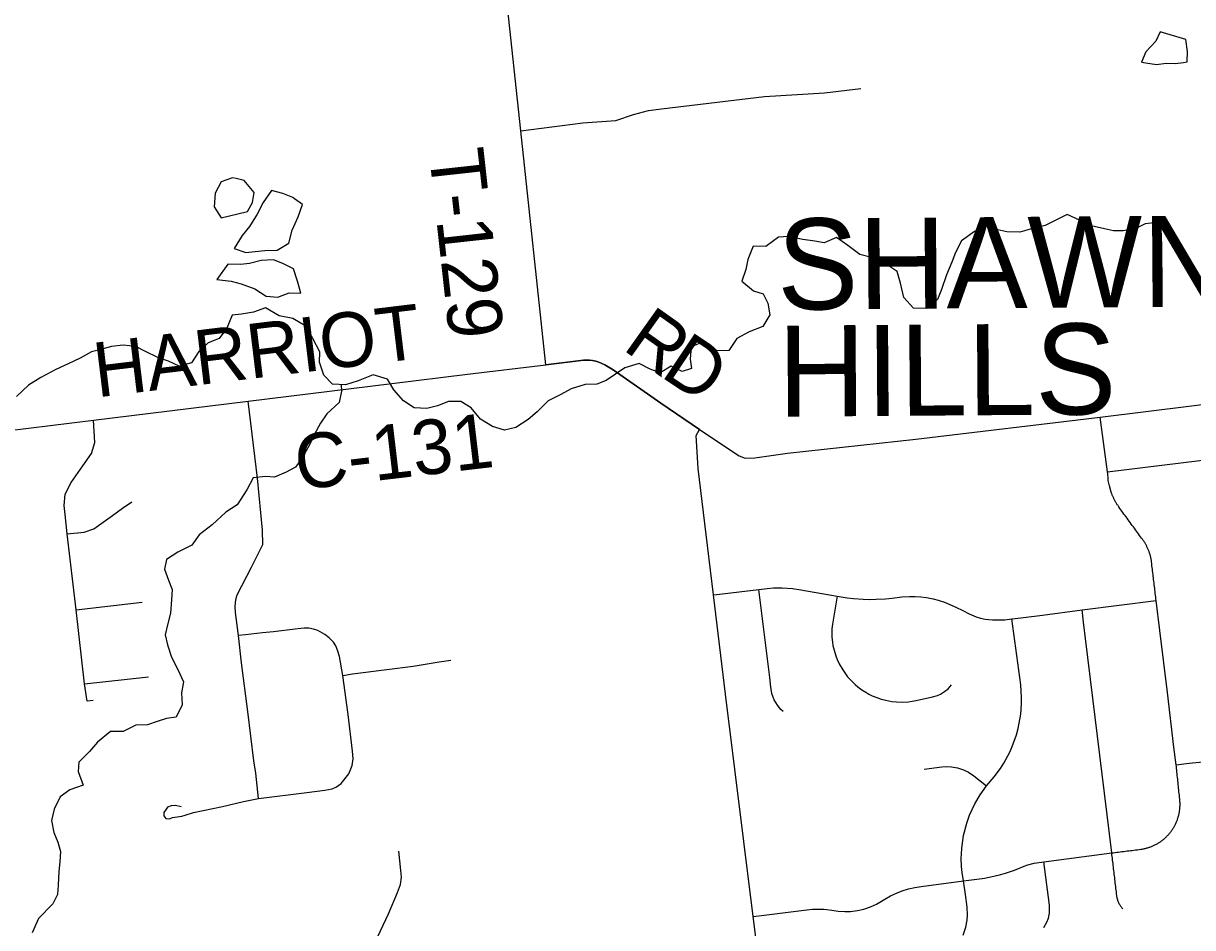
# Model space of a CAD drawing. Extents: x 114843 to 284848, y 317643 to 566895.
# Drawn here: x 158973 to 165392, y 458815 to 463781 of the extents above; entities that cross this region are included whole.
import ezdxf

# ---------------------------------------------------------------- set-up
doc = ezdxf.new("R2010")
doc.units = 0
for name, color, linetype in [('GM_X_Corporation_Text', 7, 'Continuous'), ('GM_X_County_Road', 7, 'Continuous'), ('GM_X_County_Road_Text', 7, 'Continuous'), ('GM_X_Minor_Lake', 7, 'Continuous'), ('GM_X_Minor_River', 7, 'Continuous'), ('GM_X_Township_Road', 7, 'Continuous'), ('GM_X_Township_Road_Text', 7, 'Continuous')]:
    doc.layers.add(name, color=color, linetype=linetype)

msp = doc.modelspace()

# ---------------------------------------------------------------- linework, layer by layer
at = {"layer": 'GM_X_County_Road'}
for points in [[(161842.1, 461905.8), (162047.4, 461930.5), (162080.6, 461930.8), (162098.3, 461928.7), (162115.7, 461925.1), (162132.8, 461919.8), (162165.1, 461904.9), (162210.1, 461878.2), (162473.2, 461694), (162685.6, 461550.3)], [(158290.4, 461467.8), (158339.3, 461474.4), (158881.4, 461542.4), (159356.7, 461601.3), (160206.2, 461706.7), (160996, 461803.1), (161411.8, 461853.7), (161842.1, 461905.8)], [(162685.6, 461550.3), (162902.9, 461405.5), (162936, 461393.4), (162989.5, 461393.8), (163168.6, 461419.8), (163872.6, 461497), (164885, 461618.7), (166153.9, 461775.4)]]:
    msp.add_lwpolyline(points, dxfattribs=at)
at = {"layer": 'GM_X_Minor_Lake'}
for points in [[(165214.2, 463734.9), (165190.4, 463682.7), (165136.5, 463624.3), (165112.7, 463568.1), (165195, 463554.5), (165247.1, 463562.7), (165297.2, 463560.9), (165342.2, 463566.6)], [(165342.2, 463566.6), (165363.3, 463569.2), (165365.1, 463625.3), (165354.8, 463691.4), (165214.2, 463734.9)], [(160140.8, 462928.2), (160120.3, 462933.2), (160058.3, 462910.9), (160026.5, 462848.7), (160020.8, 462772.5), (160059.1, 462712.5)], [(160059.1, 462712.5), (160203.3, 462747.2), (160231.1, 462797.5), (160238.9, 462851.6), (160184.5, 462917.5), (160140.8, 462928.2)], [(160461, 462817.9), (160451.5, 462824.5), (160397.3, 462846.3), (160335.1, 462862), (160289.3, 462797.7), (160255.5, 462733.4), (160213.7, 462665.1), (160173.8, 462614.9), (160130, 462544.5)], [(160130, 462544.5), (160194.3, 462522.8), (160244.4, 462527), (160298.5, 462533.3), (160366.6, 462535.6), (160430.6, 462573.9), (160448.3, 462644.1), (160482, 462718.4), (160505.8, 462786.6), (160461, 462817.9)], [(160481.3, 462352.3), (160477.6, 462365.7), (160455.2, 462431.7), (160397, 462461.5), (160346.8, 462481.4), (160278.6, 462479.1), (160214.6, 462462.7), (160164.5, 462456.5), (160094.3, 462458.2), (160034.5, 462373.8)], [(160034.5, 462373.8), (160112.8, 462364.1), (160169, 462350.3), (160243.2, 462322.6), (160305.6, 462282.8), (160369.7, 462277.1), (160431.8, 462301.4), (160495.9, 462299.7), (160481.3, 462352.3)]]:
    msp.add_lwpolyline(points, dxfattribs=at)
at = {"layer": 'GM_X_Minor_River'}
for points in [[(165428.6, 462397.3), (165362.2, 462445.1), (165313.8, 462511), (165307.6, 462561.1), (165285.2, 462627.1), (165214.8, 462688.9), (165132.7, 462680.5), (165076.7, 462652.2), (165010.6, 462641.9), (164958.4, 462641.7), (164908.3, 462651.5), (164836, 462669.2), (164771.8, 462699), (164703.5, 462730.8), (164583.5, 462670.1), (164507.4, 462651.8), (164443.3, 462633.5), (164373.1, 462635.2), (164323, 462647), (164254.7, 462668.7), (164194.7, 462638.4), (164122.8, 462586), (164091, 462521.7), (164071.2, 462469.5), (164041.4, 462399.2), (164013.7, 462319), (163991.9, 462264.8), (163930, 462214.4), (163859.8, 462216.1), (163807.4, 462276), (163789.1, 462354.1), (163770.7, 462418.1), (163704.4, 462461.9), (163636.1, 462493.7), (163565.9, 462511.4), (163499.5, 462561.2), (163437.2, 462605), (163369.1, 462574.7), (163319, 462584.5), (163252.8, 462594.2), (163174.5, 462609.9), (163118.4, 462605.7), (163048.5, 462555.2), (162980.3, 462557), (162950.6, 462484.7), (162938.8, 462428.5), (162917, 462364.3), (162981.4, 462312.5), (163033.6, 462294.7), (163059.9, 462244.7), (163070.2, 462180.6), (163032.4, 462116.3), (162958.4, 462085.9), (162890.4, 462049.6), (162846.6, 461983.2), (162780.4, 461982.9), (162710, 462032.7), (162640, 462004.4), (162634.3, 461936.2), (162640.5, 461886.1), (162590.5, 461867.9), (162530.2, 461897.7), (162468.2, 461861.3), (162414, 461881.1), (162353.8, 461912.9), (162275.7, 461888.6), (162223.7, 461854.3), (162171.8, 461820), (162121.7, 461799.7), (162057.6, 461797.4), (161979.5, 461773), (161923.5, 461742.7), (161853.5, 461708.4), (161793.7, 461648), (161743.7, 461605.7), (161675.8, 461561.3), (161613.7, 461547), (161547.5, 461566.7)], [(161547.5, 461566.7), (161483.2, 461606.5), (161430.8, 461668.5), (161374.5, 461704.3), (161306.3, 461704), (161246.3, 461679.7), (161188.2, 461665.4), (161118.1, 461669.1), (161059.8, 461706.9), (161007.4, 461768.8), (160971, 461826.8), (160892.8, 461850.5), (160810.7, 461818.1), (160740.7, 461795.7), (160670.5, 461799.4), (160622.2, 461849.3), (160597.8, 461919.4), (160599.5, 461977.5), (160561.1, 462049.5), (160522.8, 462117.4), (160452.4, 462159.2), (160376.2, 462174.9), (160301.8, 462218.7), (160235.8, 462194.3), (160169.7, 462184), (160119.6, 462177.8), (160089.8, 462107.5), (160048, 462049.2), (159988, 462026.9), (159936, 461978.6), (159896.2, 461916.3), (159828.2, 461898), (159769.9, 461925.8), (159711.7, 461945.6), (159643.4, 461979.4), (159589.2, 462005.2), (159521, 462012.9), (159456.9, 462006.6), (159402.8, 461992.3), (159346.8, 461976.1), (159284.8, 461941.7), (159218.8, 461911.4), (159150.7, 461879), (159068.7, 461836.6), (159000.8, 461794.2), (158934.9, 461731.8)], [(160717.2, 461797), (160718.8, 461761.6), (160707, 461699.4), (160639.1, 461637), (160603.3, 461584.7), (160569.5, 461520.4), (160543.7, 461466.2), (160505.9, 461395.9), (160466, 461343.6), (160416, 461315.3), (160352, 461289), (160301.9, 461292.8), (160233.8, 461284.5), (160200, 461218.2), (160146.2, 461135.8), (160084.3, 461095.4), (160008.4, 461027), (159938.5, 460972.6), (159896.6, 460914.3), (159820.6, 460875.9), (159758.7, 460835.5), (159746.9, 460783.3), (159769.2, 460723.3), (159789.5, 460671.3), (159785.7, 460615.1), (159780, 460541), (159764.3, 460476.8), (159750.5, 460422.6), (159764.7, 460368.5), (159785.1, 460300.5), (159821.5, 460232.5), (159851.8, 460164.5), (159840.1, 460104.3), (159844.4, 460038.2), (159810.6, 459969.9), (159758.5, 459963.6), (159706.5, 459947.4), (159654.4, 459929.1), (159590.3, 459926.8), (159520.3, 459892.4), (159450.1, 459892.1), (159380.2, 459833.7), (159336.4, 459781.4), (159276.5, 459723), (159272.7, 459672.9), (159301.1, 459596.8), (159227.1, 459570.5), (159175.1, 459532.2), (159141.3, 459465.9), (159127.6, 459403.7), (159139.9, 459337.6), (159162.2, 459283.6), (159176.4, 459233.5), (159172.7, 459175.4), (159166.9, 459123.2), (159163.2, 459047), (159159.4, 458996.9), (159133.6, 458944.7), (159055.8, 458864.2), (159020.1, 458785.8)]]:
    msp.add_lwpolyline(points, dxfattribs=at)
at = {"layer": 'GM_X_Township_Road'}
for p, q in [((164925.3, 461318.4), (164885, 461618.7)), ((164925.3, 461318.4), (165930.1, 461441.8)), ((159261.8, 460560.3), (159624, 460601.1)), ((164785.3, 460560.3), (165192.3, 460611.7)), ((159308.8, 460153.2), (159659.8, 460191.3))]:
    msp.add_line(p, q, dxfattribs=at)
for points in [[(161842.1, 461905.8), (161704.2, 463190.3), (161624.7, 463923.9), (161532.7, 464678.9)], [(161704.2, 463190.3), (162044.2, 463235.1), (162226.3, 463247.6), (162322.2, 463280.8), (162404.4, 463302.6), (162475.5, 463311.9), (163041, 463379.6), (163370.4, 463399.5), (163570.2, 463423.4)], [(162685.6, 461550.3), (162473.2, 461694), (162210.1, 461878.2), (162165.1, 461904.9), (162132.8, 461919.8), (162115.7, 461925.1), (162098.3, 461928.7), (162080.6, 461930.8), (162047.4, 461930.5), (161842.1, 461905.8)], [(160264, 459524.1), (160249, 459662.5), (160238.7, 459731.1), (160205.6, 460001.4), (160170.9, 460269.2), (160154.1, 460418.7), (160138.1, 460544.9), (160136.2, 460575.5), (160137.4, 460600), (160141.4, 460624.5), (160147, 460642.6), (160225.4, 460794.8), (160286.6, 460918), (160286, 460996.9), (160257.7, 461282.5), (160206.2, 461706.7)], [(159356.2, 460061.2), (159322.5, 460057.5), (159308.8, 460153.2), (159261.8, 460560.3), (159213.6, 460977.8), (159201.1, 461083.1), (159196, 461132.3), (159202.6, 461195.6), (159235, 461259.1), (159299.9, 461351), (159346.3, 461419.3), (159364.6, 461478), (159356.7, 461601.3)], [(163327.9, 456035.6), (163325.4, 456056.5), (163257.6, 456606.1), (163250.5, 456663.5), (163243.2, 456736.2), (163233.1, 456805.1), (163223.7, 456890.7), (163202.8, 457048.1), (163067, 458167.8), (163041.3, 458379.8), (162980.3, 458875.3), (162827.9, 460096.9), (162760.9, 460641.6), (162728.5, 460913.7), (162676.8, 461335.9), (162667.3, 461517.2), (162685.6, 461550.3)], [(165051.6, 459237.9), (165060.9, 459239.1), (165070.3, 459240.3), (165079.7, 459241.5), (165089.1, 459242.7), (165098.4, 459243.8), (165107.8, 459245), (165112, 459245.6), (165116.3, 459246.3), (165120.6, 459247.1), (165124.8, 459247.9), (165129, 459248.8), (165133.2, 459249.8), (165137.4, 459250.8), (165141.5, 459252), (165145.7, 459253.1), (165149.8, 459254.4), (165153.9, 459255.7), (165158, 459257.1), (165162, 459258.6), (165166, 459260.2), (165170, 459261.8), (165174, 459263.4), (165177.9, 459265.2), (165181.8, 459267), (165185.7, 459268.9), (165189.6, 459270.9), (165193.4, 459272.9), (165197.1, 459275), (165200.9, 459277.1), (165204.6, 459279.4), (165208.2, 459281.6), (165211.8, 459284), (165215.4, 459286.4), (165219, 459288.8), (165222.4, 459291.4), (165225.9, 459294), (165229.3, 459296.6), (165232.7, 459299.3), (165235.9, 459302.1), (165239.2, 459304.9), (165242.4, 459307.8), (165245.6, 459310.7), (165248.7, 459313.7), (165251.8, 459316.7), (165254.8, 459319.8), (165257.7, 459323), (165260.6, 459326.1), (165263.4, 459329.4), (165266.2, 459332.7), (165268.9, 459336), (165271.6, 459339.4), (165274.2, 459342.8), (165276.7, 459346.3), (165279.2, 459349.8), (165281.7, 459353.4), (165284, 459357), (165286.3, 459360.7), (165288.6, 459364.3), (165290.7, 459368.1), (165292.8, 459371.8), (165294.9, 459375.6), (165296.8, 459379.5), (165298.8, 459383.3), (165300.6, 459387.2), (165302.4, 459391.1), (165304.1, 459395.1), (165305.7, 459399.1), (165307.3, 459403.1), (165308.8, 459407.1), (165310.2, 459411.2), (165311.5, 459415.3), (165312.8, 459419.4), (165314, 459423.6), (165315.2, 459427.7), (165316.3, 459431.9), (165317.3, 459436.1), (165318.2, 459440.3), (165319, 459444.5), (165319.8, 459448.8), (165320.5, 459453), (165321.2, 459457.3), (165321.7, 459461.5), (165322.2, 459465.8), (165322.6, 459470.1), (165322.9, 459474.4), (165323.2, 459478.7), (165323.4, 459483), (165323.5, 459487.3), (165323.5, 459491.6), (165323.5, 459495.9), (165323.4, 459500.3), (165323.2, 459504.6), (165322.9, 459508.9), (165322.6, 459513.1), (165322.2, 459517.4), (165321.7, 459521.7), (165320.7, 459531.5), (165319.6, 459541.3), (165318.6, 459551.1), (165317.6, 459560.9), (165316.6, 459570.8), (165315.5, 459580.6), (165314.5, 459590.4), (165313.5, 459600.2), (165312.5, 459610), (165311.5, 459619.8), (165310.4, 459629.6), (165309.4, 459639.4), (165308.4, 459649.2), (165307.4, 459658.9), (165306.3, 459668.7), (165305.3, 459678.5), (165304.3, 459688.4), (165303.3, 459698.2), (165302.3, 459708), (165289.8, 459805.4), (165254.7, 460105.9), (165212.9, 460446.7), (165192.3, 460611.7), (165191.1, 460621.2), (165190, 460630.7), (165188.8, 460640.2), (165187.7, 460649.8), (165186.6, 460659.3), (165185.4, 460668.8), (165184.3, 460678.4), (165183.1, 460687.9), (165182, 460697.4), (165180.8, 460707), (165179.7, 460716.5), (165178.6, 460726), (165177.4, 460735.5), (165176.2, 460745.1), (165175.1, 460754.6), (165173.9, 460764.2), (165172.8, 460773.7), (165171.7, 460783.2), (165170.5, 460792.7), (165169.4, 460802.3), (165168.2, 460811.8), (165167.9, 460815.9), (165167.5, 460820), (165167.1, 460824.1), (165166.5, 460828.2), (165165.9, 460832.3), (165165.3, 460836.3), (165164.5, 460840.4), (165163.7, 460844.4), (165162.8, 460848.5), (165161.9, 460852.5), (165160.9, 460856.5), (165159.8, 460860.5), (165158.6, 460864.4), (165157.4, 460868.3), (165156.1, 460872.2), (165154.7, 460876.1), (165153.3, 460880), (165151.8, 460883.8), (165150.3, 460887.6), (165148.6, 460891.4), (165146.9, 460895.2), (165145.2, 460898.9), (165143.4, 460902.6), (165141.9, 460906), (165140.3, 460909.3), (165138.7, 460912.7), (165137, 460916), (165135.2, 460919.2), (165133.5, 460922.5), (165131.6, 460925.7), (165129.7, 460928.8), (165127.8, 460932), (165125.8, 460935.1), (165123.7, 460938.2), (165121.6, 460941.2), (165119.4, 460944.2), (165117.2, 460947.2), (165115, 460950.1), (165112.6, 460953), (165106.9, 460960.8), (165101.2, 460968.7), (165095.5, 460976.5), (165089.8, 460984.3), (165084.1, 460992.1), (165078.4, 460999.9), (165072.7, 461007.8), (165067, 461015.6), (165061.3, 461023.4), (165055.6, 461031.2), (165049.8, 461039), (165044.1, 461046.8), (165038.4, 461054.7), (165032.7, 461062.5), (165027, 461070.3), (165021.3, 461078.1), (165015.6, 461085.9), (165009.9, 461093.8), (165004.2, 461101.6), (164998.5, 461109.4), (164992.8, 461117.2), (164987.1, 461125), (164985.4, 461128.5), (164983.6, 461131.2), (164981.2, 461134.2), (164978.4, 461136.8), (164977, 461140.3), (164975.2, 461143.6), (164973.1, 461146.7), (164971.1, 461149.9), (164969.6, 461153.4), (164967.8, 461156.9), (164965.7, 461160.1), (164963.9, 461163.1), (164962.4, 461166.1), (164960.8, 461169.1), (164959.8, 461172.4), (164957.7, 461176.7), (164956.2, 461180), (164954.7, 461183.3), (164953, 461186.5), (164951.3, 461189.6), (164949.9, 461192.6), (164948.5, 461197), (164946.9, 461201.3), (164945.1, 461205.5), (164935.7, 461240.1), (164934.3, 461247.6), (164932.9, 461255), (164931.3, 461262.4), (164929.6, 461269.9), (164928.8, 461279.6), (164927.9, 461289.3), (164927.1, 461299), (164926.2, 461308.7), (164925.3, 461318.4)], [(159213.6, 460977.8), (159307.2, 460985.5), (159358.7, 461004.6), (159461.2, 461078), (159517.2, 461118.2), (159568.5, 461153.7)], [(162760.9, 460641.6), (162795.3, 460645.8), (163010.5, 460672.1), (163057.1, 460677.6), (163091.8, 460680.1), (163138.2, 460680.6), (163196, 460676.7), (163241.9, 460670), (163440, 460634.2), (163495.1, 460625.6), (163530.4, 460621.7), (163583.4, 460618.2), (163618.8, 460617.3), (163654.2, 460617.7), (163707.1, 460620.6), (163742.2, 460624.1), (163795.1, 460630.4), (163837.3, 460632.7), (163869, 460632.5), (163900.7, 460630.6), (163932.2, 460627.1), (163967.4, 460620), (163995, 460612.9), (164030.6, 460602.3), (164092.5, 460574.4), (164131.1, 460555.9), (164164.7, 460538.7), (164204.7, 460521.6), (164227.3, 460513.7), (164253.6, 460508), (164294, 460504.2), (164361.8, 460505.3), (164400.2, 460509.7), (164403.9, 460510.1), (164554.3, 460528.9), (164568.5, 460530.8), (164785.3, 460560.3)], [(163144.9, 460001.8), (163132, 460013.4), (163112.4, 460036.2), (163095.5, 460064.8), (163088.8, 460080.8), (163082.8, 460100.5), (163077.3, 460135.3), (163070.6, 460188.7), (163010.5, 460672.1)], [(163440, 460634.2), (163414.4, 460481.4), (163411.9, 460455.2), (163411.4, 460422.4), (163412, 460409.3), (163414.6, 460383.1), (163417.7, 460363.6), (163423.5, 460337.9), (163433.3, 460306.5), (163440.4, 460288), (163451.5, 460264.1), (163471.1, 460229.7), (163482.2, 460213.3), (163498.3, 460192.4), (163520.5, 460167.9), (163539.6, 460149.7), (163554.8, 460137), (163576.1, 460121.2), (163598.3, 460107), (163615.6, 460097.3), (163633.4, 460088.5), (163657.8, 460078.4), (163682.7, 460069.8), (163708.2, 460063), (163740.6, 460057.1), (163766.8, 460054.3), (163799.7, 460053.4), (163832.4, 460055.3), (163852, 460057.8), (163874.6, 460062), (163963.7, 460081.4), (163991, 460089.6), (164008.4, 460097.4), (164030.1, 460110.6), (164049.7, 460126.6), (164068.8, 460147.7)], [(164131.9, 458773.2), (164147, 458817.6), (164155.2, 458855), (164157, 458882.4), (164154.6, 458927.7), (164145.6, 458996.8), (164134.8, 459072.1), (164126.8, 459117.7), (164123.6, 459150.7), (164122.4, 459195.5), (164122.9, 459218), (164125.3, 459251.7), (164135.2, 459321.2), (164152.8, 459388.2), (164168.3, 459431.6), (164196.9, 459494.4), (164225.5, 459544.2), (164261.2, 459592.7), (164302.5, 459642.3), (164336.9, 459688.1), (164355.6, 459717.1), (164388.4, 459777.7), (164402.5, 459809.3), (164425.6, 459874.3), (164434.7, 459907.7), (164449, 459986.9), (164453.3, 460044.2), (164453.6, 460078.6), (164448.7, 460147.5), (164400.2, 460509.7)], [(165009.9, 458916.7), (165006.9, 458920.1), (165004.1, 458923.5), (165001.3, 458927.1), (164998.7, 458930.7), (164996.2, 458934.5), (164993.8, 458938.3), (164991.6, 458942.2), (164989.5, 458946.2), (164987.5, 458950.3), (164985.7, 458954.4), (164984, 458958.6), (164982.5, 458962.8), (164981.1, 458967), (164979.9, 458971.4), (164978.7, 458975.7), (164977.8, 458980.1), (164977, 458984.6), (164976.3, 458989), (164974.9, 459001), (164973.8, 459010.7), (164972.6, 459020.5), (164971.5, 459030.2), (164970.3, 459039.9), (164969.2, 459049.7), (164968, 459059.4), (164966.9, 459069.1), (164965.7, 459078.9), (164964.6, 459088.6), (164963.5, 459098.3), (164962.3, 459108.1), (164961.1, 459117.8), (164960, 459127.6), (164958.8, 459137.3), (164957.7, 459147), (164956.5, 459156.8), (164955.4, 459166.5), (164954.3, 459176.2), (164953.1, 459186), (164952, 459195.7), (164950.8, 459205.4), (164949.7, 459215.2), (164948.5, 459224.9), (164804.7, 460401.8), (164793.3, 460493), (164785.3, 460560.3)], [(159861.7, 459432.8), (159906.5, 459447.4), (160065.9, 459479.9), (160180.8, 459506.9), (160264, 459524.1), (160528.6, 459557.2), (160628.2, 459569.6), (160667.5, 459577.4), (160691.7, 459588.7), (160717.5, 459606.1), (160758.7, 459658.4), (160777.7, 459704.4), (160782.8, 459741.6), (160780.4, 459784.1), (160755.3, 459985.1), (160727.1, 460199.6), (160708.8, 460303.4), (160698.2, 460339.2), (160687.5, 460361.8), (160674.8, 460382.3), (160651.4, 460406.5), (160627.6, 460425.3), (160590.1, 460446.6), (160565.1, 460454.2), (160539.1, 460458.9), (160513.9, 460459.6), (160495.4, 460457.4), (160464.4, 460454.4), (160346.8, 460439.5), (160284.7, 460432.7), (160191.4, 460422), (160154.1, 460418.7)], [(160727.1, 460199.6), (160780.1, 460208.1), (160968.4, 460231.8), (161113.5, 460250.5), (161256.4, 460274.8), (161320, 460283.2)], [(165302.3, 459708), (165373.9, 459717.1), (165523.6, 459733.1)], [(163918.5, 459685.1), (164014.6, 459696.9), (164042.8, 459698.8), (164068.5, 459697.5), (164102.4, 459691.5), (164135.1, 459680.7), (164162.3, 459667.5), (164191.3, 459648.3), (164261.2, 459592.7)], [(159839.4, 459478.3), (159807.3, 459485.5), (159783.7, 459484.3), (159763.5, 459475.6), (159752.3, 459460.3), (159744.4, 459446.5), (159743.5, 459429.4), (159755.3, 459414.5), (159774.6, 459412.5), (159791.7, 459420.1), (159841.8, 459426.3), (159861.7, 459432.8)], [(160876.4, 458675.5), (160977, 458890.3), (161026.1, 459008.2), (161043.5, 459051.9), (161048.1, 459092.3), (161045, 459128.3), (161033.3, 459234.3)], [(164134.8, 459072.1), (164236.2, 459085.2), (164249.2, 459087.1), (164300.9, 459096.7), (164339.1, 459106.2), (164364.3, 459113.7), (164413.8, 459131.1), (164468.2, 459153), (164488.2, 459159.5), (164522.1, 459167.9), (164575.2, 459175.9), (164948.5, 459224.9), (164957.9, 459226.1), (164967.3, 459227.3), (164976.6, 459228.5), (164986, 459229.6), (164995.3, 459230.8), (165004.7, 459232), (165014.1, 459233.2), (165023.5, 459234.4), (165032.8, 459235.6), (165042.2, 459236.7), (165051.6, 459237.9)], [(164576.3, 458815), (164592.9, 458845.4), (164600.3, 458866.1), (164605.9, 458893.7), (164607.2, 458915.6), (164605.8, 458937.8), (164575.2, 459175.9)], [(162980.3, 458875.3), (163040.7, 458882.9), (163274.4, 458912.3), (163304.7, 458915.2), (163331.3, 458916.2), (163366.8, 458915.6), (163384.5, 458914.4), (163410.9, 458911.4), (163446.8, 458905.9), (163483.8, 458903.3), (163514.8, 458904.1), (163551.7, 458908.5), (163587.9, 458916.6), (163623, 458928.4), (163656.7, 458943.6), (163703.2, 458971.4), (163733.9, 458988.6), (163765.7, 459003.6), (163798.5, 459016.4), (163832.2, 459026.9), (163866.4, 459035.1), (163901.2, 459041), (164134.8, 459072.1)]]:
    msp.add_lwpolyline(points, dxfattribs=at)

# ---------------------------------------------------------------- texts
at = {"layer": 'GM_X_Corporation_Text'}
for s, p in [('SHAWNEE', (163112.5, 462208.1)), ('HILLS', (163116.7, 461620.5))]:
    msp.add_text(s, height=500.01, rotation=0.41241, dxfattribs=at).set_placement(p)
at = {"layer": 'GM_X_County_Road_Text'}
for s, rotation, p in [('HARRIOT', 6.92314, (159376.7, 461726.1)), ('R', 324.65646, (162255.6, 461993.4)), ('D', 326.31581, (162464.3, 461845.5)), ('C-131', 6.75221, (160480.7, 461217.4))]:
    msp.add_text(s, height=300, rotation=rotation, dxfattribs=at).set_placement(p)
at = {"layer": 'GM_X_Township_Road_Text'}
msp.add_text('T-129', height=300, rotation=276.31848, dxfattribs=at).set_placement((161198.6, 463077.5))

doc.saveas('drawing.dxf')
